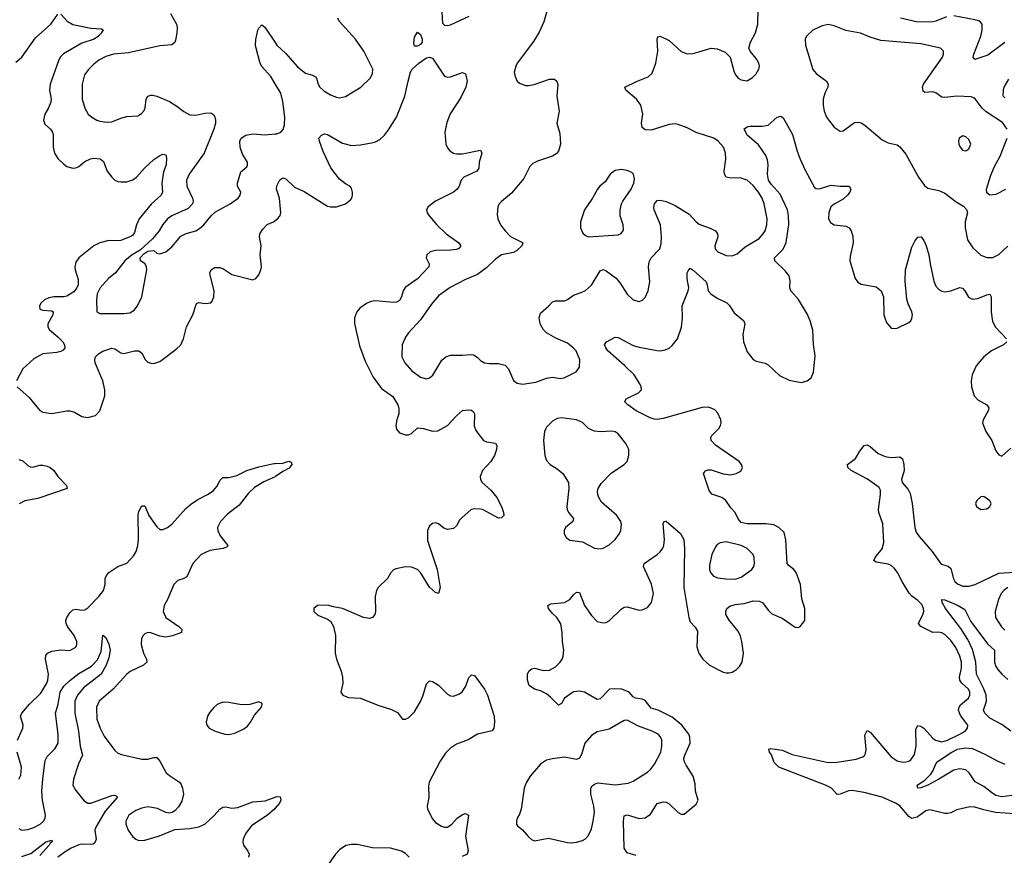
# Model space of a CAD drawing. Header units: inches. Extents: x 1771504 to 1971212, y 471788 to 643615.
# Tile 452 of 587: x 1848295 to 1854866, y 633621 to 639201. Entities that reach past the tile are written whole.
import ezdxf

# ---------------------------------------------------------------- set-up
doc = ezdxf.new("R2010")
doc.units = ezdxf.units.IN
doc.header["$MEASUREMENT"] = 0
doc.layers.add('B8643', color=7, linetype='Continuous')
doc.layers.add('B8653', color=7, linetype='Continuous')

msp = doc.modelspace()

# ---------------------------------------------------------------- linework, layer by layer
at = {"layer": 'B8643', "color": 5}
for points, elevation in [([(1848270, 638916.9), (1848309.8, 638950), (1848401.1, 639078.9), (1848502.7, 639170), (1848550, 639238)], 420), ([(1848570, 639237.1), (1848612.4, 639190), (1848649.3, 639169.3), (1848770, 639143.6), (1848839.9, 639139.9), (1848853, 639133), (1848839.5, 639110), (1848820.3, 639090), (1848791.7, 639070), (1848710, 639043.7), (1848587.2, 638972.8), (1848565.8, 638950), (1848554.3, 638925.7), (1848498.6, 638770), (1848494.3, 638730), (1848505.4, 638670), (1848503.5, 638650), (1848487.9, 638612.1), (1848462.6, 638570), (1848454, 638530), (1848463.6, 638503.6), (1848499.5, 638470), (1848512.9, 638450), (1848517.3, 638430), (1848518, 638350), (1848526.7, 638310), (1848550, 638273), (1848590, 638234.9), (1848610, 638220.4), (1848650, 638208.2), (1848670, 638210.4), (1848690, 638219.3), (1848730, 638253.7), (1848767.6, 638272.4), (1848790, 638276.9), (1848832.4, 638272.4), (1848854.3, 638254.3), (1848879.5, 638190), (1848910, 638148.5), (1848930, 638128.7), (1848950, 638120.3), (1848970, 638118.9), (1849010, 638118.3), (1849050, 638131.6), (1849073.5, 638150), (1849129, 638211), (1849190, 638266.7), (1849230, 638294), (1849250, 638302), (1849270, 638298), (1849275.1, 638275.1), (1849271.7, 638231.7), (1849255.1, 638184.9), (1849243.2, 638110), (1849248.8, 638050), (1849238.7, 638030), (1849171.8, 637968.2), (1849093.1, 637870), (1849074, 637830), (1849060.6, 637779.4), (1849050, 637762.7), (1849030.1, 637749.9), (1848970, 637727), (1848950, 637724.1), (1848890, 637727.3), (1848830, 637711), (1848789.2, 637690), (1848690.2, 637610), (1848670, 637580.7), (1848662.3, 637550), (1848664.6, 637530), (1848685.8, 637465.8), (1848685.9, 637430), (1848676.4, 637410), (1848655.7, 637384.3), (1848610, 637355.5), (1848590, 637350.6), (1848522, 637350), (1848490, 637343.1), (1848460.4, 637330), (1848438.9, 637310), (1848427.7, 637290), (1848430, 637268.2), (1848450, 637261.5), (1848510, 637257.6), (1848517.6, 637250), (1848515, 637230), (1848483.5, 637170), (1848482.2, 637150), (1848493, 637130), (1848550, 637083.8), (1848582.9, 637050), (1848594.4, 637030), (1848595.2, 637010), (1848585.2, 636994.8), (1848570, 636984.4), (1848542.5, 636977.5), (1848450.1, 636969.9), (1848390, 636936.2), (1848315.2, 636870), (1848274, 636790)], 420), ([(1849301.6, 639241.6), (1849340.5, 639170), (1849346, 639150), (1849344.4, 639110), (1849335.1, 639064.9), (1849330, 639049.2), (1849310, 639032), (1849230, 639026.3), (1849019.9, 638980.1), (1848921, 638970), (1848870, 638954.7), (1848823.8, 638930), (1848790, 638904.7), (1848753.1, 638866.9), (1848728.3, 638831.7), (1848711.6, 638770), (1848711.8, 638670), (1848728.7, 638610), (1848752.7, 638570), (1848776.3, 638550), (1848810, 638530.3), (1848830, 638522.6), (1848876.2, 638516.2), (1848910, 638518), (1848970, 638543.1), (1849010, 638553.4), (1849082.4, 638557.6), (1849106.9, 638573.1), (1849125.1, 638594.9), (1849131.7, 638611.7), (1849139.6, 638670), (1849149.5, 638690), (1849170, 638697), (1849183.5, 638696.5), (1849210, 638690.3), (1849294.3, 638654.3), (1849343.4, 638623.4), (1849390, 638586.7), (1849430, 638566), (1849470, 638563.6), (1849530, 638577.4), (1849570, 638578.4), (1849590, 638564.9), (1849598, 638550), (1849600.9, 638530), (1849600.9, 638510), (1849590.2, 638470), (1849527.1, 638310), (1849426.7, 638170), (1849408.1, 638130), (1849411.3, 638090), (1849449.2, 638010), (1849452.6, 637990), (1849448.9, 637970), (1849419.1, 637940.9), (1849310.6, 637890), (1849280.5, 637870), (1849250, 637832), (1849226, 637790), (1849181.5, 637738.5), (1849098.2, 637661.8), (1849045.2, 637630), (1848997.1, 637590), (1848935.2, 637510), (1848888.5, 637471.5), (1848849.2, 637430.8), (1848831, 637410), (1848812.2, 637370), (1848808, 637328), (1848810.6, 637250.6), (1848830, 637239.1), (1848990, 637238), (1849030, 637244.2), (1849057.8, 637262.2), (1849080.5, 637290), (1849109.6, 637350), (1849143.6, 637530), (1849142, 637550), (1849132.7, 637570), (1849101.2, 637590), (1849099.5, 637610), (1849123.5, 637636.5), (1849150, 637654.3), (1849190, 637659.1), (1849210, 637642.8), (1849230, 637637.3), (1849270, 637650.5), (1849310, 637684.9), (1849370, 637754.9), (1849406, 637774), (1849470, 637790.3), (1849494.5, 637805.5), (1849522.9, 637830), (1849571.8, 637890), (1849602, 637918), (1849699.5, 637970), (1849753.6, 638010), (1849767.3, 638030), (1849771.1, 638050), (1849749.3, 638090), (1849749.5, 638109.5), (1849770, 638184.7), (1849810, 638218.8), (1849815.6, 638230), (1849814.7, 638250), (1849782.9, 638302.9), (1849766.3, 638350), (1849763, 638390), (1849772, 638410), (1849804, 638430), (1849850, 638438.3), (1849930, 638431.7), (1850000, 638437.6)], 440), ([(1850000, 638772.2), (1849970, 638822), (1849908.3, 638890), (1849896.8, 638916.8), (1849872, 639010), (1849868.4, 639030), (1849871.2, 639068.8), (1849885.1, 639130), (1849890, 639144.7), (1849910, 639166), (1849930, 639150.7), (1850000, 639047.3)], 440), ([(1848278, 636750), (1848358.1, 636678.1), (1848430, 636591.6), (1848450, 636579.7), (1848510, 636570.2), (1848610, 636589.4), (1848630, 636589.4), (1848659.5, 636579.5), (1848710, 636550.3), (1848750, 636544.6), (1848801.7, 636558.3), (1848830, 636588), (1848864, 636690), (1848863.5, 636730), (1848849.8, 636790), (1848797.6, 636910), (1848796.4, 636930), (1848801.3, 636950), (1848820.7, 636970), (1848850, 636987.2), (1848910, 637007), (1848930, 637003.1), (1848970, 636975.8), (1848990, 636971.8), (1849062, 636990), (1849090, 636990.2), (1849110, 636974.9), (1849132.8, 636932.8), (1849150, 636914.9), (1849170, 636906.4), (1849190, 636906), (1849230, 636918), (1849338.8, 637001.2), (1849369.5, 637030), (1849387.3, 637070), (1849407.8, 637150), (1849450, 637231), (1849474, 637306), (1849490, 637312.7), (1849530, 637306), (1849552.1, 637307.9), (1849569.4, 637310.6), (1849578.4, 637321.6), (1849589.5, 637350), (1849593.3, 637390), (1849565.1, 637494.9), (1849562.9, 637510), (1849572.7, 637530), (1849595.1, 637544.9), (1849630, 637546.4), (1849650, 637538.7), (1849710, 637500.3), (1849850, 637463), (1849870, 637473.4), (1849890, 637496.3), (1849905.1, 637530), (1849908.3, 637550), (1849900.4, 637630), (1849906, 637690), (1849895.6, 637750), (1849898.3, 637770), (1849918.6, 637801.4), (1849947, 637833), (1849988.5, 637851.5), (1850000, 637859.7)], 420), ([(1848290, 636263.5), (1848315.7, 636255.7), (1848350, 636224.6), (1848370, 636213.8), (1848390, 636214.4), (1848430, 636225.2), (1848450, 636226), (1848479.1, 636219.1), (1848498, 636210), (1848521.6, 636190), (1848550.3, 636150), (1848608, 636090), (1848610.6, 636070), (1848415.6, 636004.4), (1848330, 635989.2), (1848291.3, 635968.7)], 380), ([(1848281.2, 634390), (1848316, 634470), (1848317.7, 634490), (1848299.2, 634550), (1848308.4, 634570), (1848359.8, 634630), (1848436.7, 634703.3), (1848476.2, 634770), (1848482.9, 634790), (1848486.6, 634830), (1848468, 634930), (1848470, 634956.3), (1848479.6, 634970), (1848510, 634984.4), (1848570, 634993.6), (1848630, 634988.9), (1848669.7, 635010.3), (1848676.3, 635030), (1848676.4, 635050), (1848657.7, 635090), (1848613.3, 635150), (1848604.2, 635170), (1848603.1, 635190), (1848609.8, 635210), (1848630, 635240.9), (1848650, 635259.7), (1848670, 635264.5), (1848710, 635257.1), (1848730, 635260.2), (1848750, 635273.4), (1848822.5, 635350), (1848853.2, 635390), (1848866.2, 635430), (1848866.2, 635470), (1848873.5, 635490), (1848889.8, 635510), (1848950, 635549.1), (1849010, 635572.9), (1849056.9, 635623.1), (1849072.3, 635650), (1849082.9, 635690), (1849087.8, 635732.2), (1849086.2, 635893.8), (1849090, 635916), (1849110, 635954), (1849130, 635954.8), (1849156.5, 635890), (1849210, 635815.3), (1849230, 635797.4), (1849250, 635797.3), (1849281.3, 635810), (1849310, 635833.4), (1849403.5, 635936.5), (1849435.7, 635964.3), (1849482.8, 635997.2), (1849548.4, 636030), (1849585.8, 636054.2), (1849613.5, 636086.5), (1849630, 636124), (1849650, 636143), (1849690, 636143.7), (1849743.3, 636156.7), (1849810, 636191.6), (1849890, 636215.8), (1849990, 636237.3), (1850000, 636237.9)], 380), ([(1850000, 636149.1), (1849924.4, 636115.6), (1849863, 636077), (1849821.7, 636038.3), (1849759.8, 635960.2), (1849681.9, 635898.1), (1849635.4, 635850), (1849615.9, 635810), (1849616.5, 635790), (1849633.5, 635753.5), (1849684.9, 635690), (1849678.7, 635681.3), (1849652, 635670), (1849563, 635657), (1849506.7, 635630), (1849450.9, 635569.1), (1849410, 635481.3), (1849390, 635468.6), (1849350, 635456.8), (1849322.7, 635430), (1849280.2, 635330), (1849258.5, 635290), (1849251.5, 635250), (1849270.3, 635210), (1849357.6, 635150), (1849377.1, 635130), (1849374.8, 635110), (1849314.2, 635085.8), (1849270, 635078.4), (1849230, 635085.3), (1849170, 635106.9), (1849150, 635109.6), (1849130, 635100.7), (1849118, 635090), (1849108.5, 635070), (1849105.3, 635030), (1849120.3, 634970), (1849141.1, 634930), (1849142.4, 634910), (1849122, 634890), (1849032.4, 634847.6), (1849009.5, 634830.5), (1848919.6, 634730), (1848826.3, 634650), (1848807.7, 634610), (1848810.2, 634530), (1848832.1, 634470), (1848857.7, 634417.7), (1848930, 634320.4), (1848950, 634304.4), (1848975.2, 634295.2), (1849110, 634262.7), (1849150, 634262.7), (1849190, 634275.2), (1849210, 634273.4), (1849229.3, 634249.3), (1849272.8, 634172.8), (1849293.7, 634153.7), (1849361.6, 634110), (1849373.4, 634093.4), (1849381.7, 634070), (1849387.6, 634030), (1849377.6, 633982.4), (1849354.9, 633945.1), (1849330, 633918), (1849312.4, 633907.6), (1849290, 633902.9), (1849270, 633907.6), (1849213.6, 633933.6), (1849150, 633944.4), (1849110, 633935.8), (1849070, 633920.9), (1849024.2, 633890), (1849003.1, 633850), (1849003.1, 633830), (1849018, 633790), (1849050, 633745.5), (1849070, 633728.2), (1849090, 633720.4), (1849130, 633721.5), (1849227.9, 633752.1), (1849330, 633793), (1849430, 633800.7), (1849490, 633812.3), (1849531.1, 633830), (1849593, 633887), (1849630, 633928.8), (1849650, 633943.7), (1849670, 633944.6), (1849710, 633936.3), (1849750, 633940.8), (1849850, 633978.2), (1849934, 633986), (1850000, 634010.3)], 380), ([(1848290, 633799.5), (1848310, 633790.3), (1848350, 633793.1), (1848390, 633806.9), (1848432.4, 633830), (1848454.2, 633850), (1848463.8, 633870), (1848466, 633890), (1848446.6, 633990), (1848441.9, 634050), (1848448.2, 634131.8), (1848465.9, 634254.1), (1848477.8, 634282.2), (1848530, 634331.8), (1848550.5, 634370), (1848552.6, 634430), (1848533.2, 634570), (1848551.8, 634630), (1848564.7, 634710), (1848590, 634750.1), (1848630, 634788.1), (1848690, 634835), (1848775, 634885), (1848814.3, 634925.7), (1848837.8, 634982.2), (1848850, 635090.7), (1848870, 635076), (1848890, 635030.7), (1848898, 634990), (1848890, 634939.3), (1848871.3, 634890), (1848837.6, 634830), (1848721.3, 634738.7), (1848680.1, 634690), (1848662.1, 634650), (1848663.3, 634570), (1848688.3, 634450), (1848699.2, 634350), (1848713.4, 634290), (1848687.8, 634232.2), (1848654.6, 634130), (1848650.2, 634090.2), (1848670, 634054), (1848725.1, 633985.1), (1848749.3, 633969.3), (1848770.3, 633970.3), (1848910, 634020.2), (1848930, 634022.6), (1848939.6, 634019.6), (1848948.2, 634010), (1848864.2, 633915.8), (1848803.5, 633810), (1848796.3, 633790), (1848804.2, 633730), (1848795.4, 633704.6), (1848784.1, 633695.9), (1848770, 633692.8), (1848710, 633696.8), (1848690, 633692), (1848637.7, 633670), (1848603.9, 633650), (1848550, 633609.8)], 360), ([(1848290, 634130.6), (1848302.8, 634157.2), (1848305.8, 634210), (1848278.6, 634310)], 380), ([(1850000, 633935.4), (1849995.6, 633930), (1849950, 633891.2), (1849841.9, 633818.1), (1849803.5, 633770), (1849785.8, 633730), (1849783.2, 633710), (1849788.4, 633688.4), (1849817.1, 633650), (1849825.5, 633630), (1849822, 633610)], 380), ([(1848310, 633613.5), (1848370, 633633.8), (1848470, 633711.1), (1848510, 633722), (1848513.2, 633713.2), (1848497.7, 633702.2), (1848492.3, 633690), (1848430, 633620.9)], 340)]:
    msp.add_lwpolyline(points, dxfattribs=dict(at, elevation=elevation))
at = {"layer": 'B8643', "color": 5, "elevation": 420}
msp.add_lwpolyline([(1849890, 634645.2), (1849830, 634629.3), (1849774.6, 634625.4), (1849690, 634641.6), (1849650, 634642.9), (1849612.1, 634627.9), (1849590, 634609.4), (1849563, 634577), (1849548.5, 634550), (1849538.4, 634510), (1849543.8, 634490), (1849559.1, 634470), (1849598.8, 634450), (1849664.7, 634430), (1849690, 634427.4), (1849730, 634436.5), (1849790, 634465.3), (1849815.5, 634484.5), (1849835.6, 634510), (1849862.4, 634557.6), (1849909, 634610), (1849914, 634630), (1849910, 634638)], close=True, dxfattribs=at)
at = {"layer": 'B8653', "color": 5}
for points, elevation in [([(1851815.9, 639264.1), (1851792.8, 639187.2), (1851762, 639118), (1851724.2, 639055.8), (1851615.8, 638910), (1851605.3, 638890), (1851594.9, 638850), (1851600.9, 638820.9), (1851614.8, 638790), (1851630, 638777.3), (1851670, 638762), (1851690, 638760.5), (1851727.5, 638767.5), (1851830, 638804.2), (1851863.1, 638803.1), (1851879.3, 638790), (1851886.9, 638766.9), (1851880.4, 638690), (1851894.4, 638590), (1851879.3, 638510), (1851899.9, 638439.9), (1851903.7, 638370), (1851890, 638322), (1851875.2, 638304.8), (1851850.4, 638289.6), (1851750, 638257), (1851719.5, 638240.5), (1851698.5, 638221.4), (1851660.2, 638139.8), (1851576.8, 638043.2), (1851510, 637986.3), (1851494.9, 637970), (1851484.9, 637950), (1851480.5, 637900.5), (1851486.3, 637870), (1851504.4, 637830), (1851534, 637790), (1851570, 637752.9), (1851650, 637713.4), (1851652.7, 637710), (1851646.4, 637690), (1851610, 637656.9), (1851590, 637645.7), (1851510, 637631.2), (1851470, 637602), (1851413.4, 637546.6), (1851350, 637498.2), (1851270, 637464.8), (1851167.3, 637412.7), (1851090, 637356.8), (1851040.3, 637299.7), (1850970, 637195.8), (1850890.3, 637110), (1850870, 637080.9), (1850847.4, 637030), (1850846, 636950), (1850864.2, 636910), (1850910, 636858.7), (1850970, 636812.7), (1851010, 636803.1), (1851030.9, 636809.1), (1851053, 636827), (1851112.7, 636927.3), (1851138, 636950), (1851170, 636960.2), (1851250, 636959.7), (1851305.8, 636965.9), (1851322.9, 636962.9), (1851347.7, 636947.7), (1851370, 636924.4), (1851396, 636910), (1851430, 636904.9), (1851490, 636904.7), (1851534.4, 636894.4), (1851557, 636870), (1851590, 636790.6), (1851614.2, 636774.2), (1851650, 636766), (1851738.9, 636781.1), (1851810, 636807.3), (1851850, 636814), (1851904.9, 636804.9), (1851928, 636810), (1852009.3, 636850), (1852030, 636881), (1852032.4, 636930), (1852008, 636990), (1851989.7, 637010), (1851950, 637039.8), (1851873.3, 637073.3), (1851810, 637109.8), (1851789.8, 637130), (1851767.7, 637170), (1851761, 637210), (1851770, 637242), (1851826.6, 637290), (1851850, 637316.3), (1851870, 637323.8), (1851930, 637323.8), (1851950, 637333), (1851990, 637362.4), (1852041.7, 637378.3), (1852070, 637392.4), (1852111.8, 637428.2), (1852170, 637523.8), (1852190, 637532), (1852210, 637524.2), (1852274.9, 637474.9), (1852302.3, 637442.3), (1852350, 637367.7), (1852390, 637330.4), (1852430, 637319.3), (1852452.5, 637327.5), (1852470, 637346.8), (1852490, 637391.3), (1852501.1, 637450), (1852492.5, 637550), (1852496.8, 637583.2), (1852510, 637610.3), (1852566.9, 637670), (1852576.1, 637703.9), (1852578.2, 637750), (1852570.8, 637830), (1852529.8, 637930), (1852527.6, 637947.6), (1852531.2, 637970), (1852550, 637994), (1852570, 637996.5), (1852610, 637986.3), (1852670, 637959.1), (1852762.8, 637902.8), (1852810, 637850.2), (1852830, 637834.7), (1852907.5, 637807.5), (1852938.4, 637790), (1852952, 637770), (1852953.4, 637750), (1852934.4, 637690), (1852935.5, 637670), (1852954, 637650), (1853010, 637626), (1853050, 637623.7), (1853082.2, 637637.8), (1853136.4, 637683.6), (1853230, 637740.2), (1853257.7, 637770), (1853270, 637790.6), (1853281.4, 637830), (1853284.1, 637870), (1853264.5, 637970), (1853249.8, 638010), (1853225.7, 638050), (1853190, 638092.9), (1853150, 638128.7), (1853110, 638142.4), (1853030, 638144.2), (1853009.6, 638150), (1852999.1, 638170), (1852997.6, 638190), (1853007.2, 638270), (1853005.7, 638310), (1852991, 638350), (1852956.9, 638390), (1852927.6, 638410), (1852810, 638448.4), (1852750, 638479.4), (1852690, 638501.4), (1852670, 638504.8), (1852630, 638500.8), (1852510, 638464), (1852470, 638465.1), (1852450, 638481.2), (1852445.4, 638510), (1852452.9, 638572.9), (1852440.7, 638630), (1852412, 638670), (1852339.3, 638730), (1852333.2, 638750), (1852411.1, 638788.9), (1852490, 638819.1), (1852516.3, 638843.7), (1852539.7, 638910), (1852554.8, 638990), (1852548.3, 639070), (1852553.2, 639086.8), (1852570, 639090.6), (1852630, 639061.6), (1852710, 638988), (1852750, 638973), (1852790, 638975.5), (1852910, 639010.4), (1852950, 639005.5), (1853002.8, 638982.8), (1853036.3, 638950), (1853062.4, 638850), (1853073.4, 638830), (1853090.4, 638810.3), (1853110, 638798), (1853150, 638793), (1853186.5, 638813.5), (1853210, 638839.1), (1853227.6, 638870), (1853231.3, 638890), (1853227.3, 638910), (1853210, 638941.2), (1853169.2, 638990), (1853160.9, 639010), (1853172, 639050), (1853206.6, 639113.4), (1853221.3, 639170), (1853222.7, 639270)], 440), ([(1850000, 639047.3), (1850011.7, 639030), (1850070, 638974.9), (1850150, 638886.8), (1850202.8, 638842.8), (1850249.3, 638829.3), (1850270, 638818.4), (1850276, 638810), (1850286.3, 638770), (1850298.7, 638750), (1850325.1, 638725.1), (1850370, 638698.3), (1850410, 638682.3), (1850430, 638679.6), (1850470, 638687.4), (1850571.3, 638750), (1850634.2, 638810), (1850650, 638838.8), (1850650.8, 638870), (1850591.8, 638990), (1850536, 639070), (1850427.6, 639190), (1850418.4, 639210)], 440), ([(1851111.5, 639251.5), (1851117.7, 639177.7), (1851130, 639163.6), (1851150, 639162), (1851170, 639166.4), (1851295.5, 639224.5)], 440), ([(1854480.3, 639219.7), (1854410, 639189.8), (1854390, 639186.2), (1854290, 639183.8), (1854174, 639210)], 420), ([(1854870, 639047.6), (1854756, 638964), (1854670, 638934), (1854658.9, 638950), (1854663.1, 638970), (1854708.4, 639090), (1854718.7, 639130), (1854718, 639170), (1854702.4, 639190), (1854670, 639200.6), (1854530, 639226.8)], 420), ([(1854884.4, 638470), (1854854.3, 638514.3), (1854744.9, 638584.9), (1854718.4, 638610), (1854672.7, 638672.7), (1854659.8, 638679.8), (1854644.4, 638684.4), (1854550, 638690.8), (1854470, 638680.3), (1854450, 638684.2), (1854410, 638712.1), (1854390, 638718.7), (1854335.3, 638715.3), (1854323.7, 638723.7), (1854319.7, 638750), (1854326.6, 638770), (1854452.8, 638950), (1854460.5, 638970), (1854459.6, 638990), (1854439.5, 639010), (1854310, 639040.3), (1854042.5, 639062.5), (1853970, 639083.1), (1853906.6, 639110), (1853808.2, 639128.2), (1853730, 639159.2), (1853690, 639168.2), (1853650, 639159.7), (1853588.9, 639131.1), (1853545.5, 639090), (1853537.1, 639070), (1853538.7, 639030), (1853588.3, 638868.3), (1853610, 638841.3), (1853680.4, 638790), (1853690.3, 638770), (1853688.8, 638750), (1853668.9, 638710), (1853656.5, 638670), (1853657.4, 638630), (1853664.9, 638590), (1853679.5, 638550), (1853730, 638484), (1853770, 638457.3), (1853790, 638459.1), (1853866.5, 638513.5), (1853890, 638517.4), (1853910, 638511.8), (1853935.8, 638495.8), (1854050, 638398), (1854090, 638379.1), (1854150, 638364), (1854170, 638350.7), (1854210, 638302.8), (1854293.4, 638150), (1854333, 638093), (1854356.5, 638076.5), (1854430, 638059.6), (1854470, 638041.5), (1854545.2, 637985.2), (1854594.5, 637954.5), (1854614.1, 637934.1), (1854619.5, 637910), (1854606, 637850), (1854604.6, 637810), (1854619.5, 637730), (1854656.4, 637676.4), (1854710, 637628.7), (1854750, 637611.8), (1854790, 637613.1), (1854830, 637632.9), (1854890, 637688)], 440), ([(1850000, 637859.7), (1850014.5, 637870), (1850030.9, 637889.1), (1850038.5, 637910), (1850029.8, 638010), (1850008.5, 638070), (1850010, 638090.8), (1850030, 638130.5), (1850050, 638143.8), (1850070, 638137.6), (1850130, 638082.3), (1850192.8, 638052.8), (1850350, 637956.3), (1850370, 637950.6), (1850410, 637950.7), (1850470, 637970.7), (1850503.3, 637996.7), (1850511.3, 638008.7), (1850516.2, 638030), (1850517, 638050), (1850510, 638075.3), (1850499, 638090), (1850470, 638105.2), (1850430, 638135.1), (1850371.6, 638211.6), (1850319.6, 638319.6), (1850294.7, 638390), (1850291.6, 638410), (1850308.5, 638430), (1850330, 638437.7), (1850350, 638433.1), (1850450, 638375.6), (1850510, 638360.2), (1850570, 638364), (1850641.7, 638378.3), (1850670, 638384.9), (1850698.4, 638401.6), (1850729.8, 638430.2), (1850755.7, 638464.3), (1850810, 638550.5), (1850864.5, 638690), (1850886.6, 638790), (1850903.9, 638850), (1850914.5, 638870), (1850958.4, 638910), (1851010, 638945.9), (1851030, 638951.3), (1851050, 638943.6), (1851130, 638823.7), (1851150, 638817.4), (1851170, 638818.9), (1851250, 638847.3), (1851270, 638838), (1851280.3, 638790), (1851271.8, 638750), (1851238.9, 638681.1), (1851168, 638572), (1851144.9, 638515.1), (1851132.7, 638450), (1851139.5, 638370), (1851150, 638344), (1851165.2, 638325.2), (1851190, 638310.4), (1851210, 638304.9), (1851250, 638305.7), (1851371, 638330), (1851378.7, 638310), (1851362, 638250), (1851359.5, 638210), (1851344.9, 638190), (1851259.3, 638150), (1851241.6, 638130), (1851228.4, 638090), (1851213.4, 638066.6), (1851190, 638049.7), (1851070.6, 637990), (1851020.7, 637950), (1851010.7, 637930), (1851014, 637910), (1851027.3, 637890), (1851078.4, 637830), (1851141.3, 637770), (1851225.5, 637710), (1851238, 637690), (1851226.7, 637673.3), (1851210, 637666), (1851170, 637660.9), (1851070, 637660.3), (1851033.4, 637650), (1851013, 637630), (1851008.4, 637610), (1851027, 637570), (1851025.3, 637550), (1850950, 637470.9), (1850867.1, 637412.9), (1850853.4, 637390), (1850842.6, 637350), (1850830, 637326.3), (1850810, 637315.3), (1850790, 637312.7), (1850670, 637323.6), (1850638, 637318), (1850610, 637305.6), (1850564.7, 637275.3), (1850544.4, 637250), (1850530.3, 637209.7), (1850528.9, 637171.1), (1850562.5, 637022.5), (1850599.9, 636919.9), (1850653.3, 636813.3), (1850710, 636739.1), (1850785.7, 636685.7), (1850819.5, 636630), (1850826.1, 636606.1), (1850826, 636570), (1850812, 636530), (1850805.3, 636490), (1850810, 636466), (1850830, 636442), (1850870, 636428), (1850890, 636428), (1850910, 636438.8), (1850950, 636476), (1850989.6, 636470.4), (1851050, 636452.8), (1851085.6, 636454.4), (1851150, 636490.4), (1851210, 636555.8), (1851250, 636590.4), (1851290, 636596.4), (1851310, 636592.7), (1851322.8, 636582.8), (1851330.4, 636570), (1851328.9, 636488.9), (1851338.8, 636458.8), (1851390.3, 636390.3), (1851410, 636382), (1851470, 636373), (1851478.4, 636358.4), (1851476.5, 636330), (1851464, 636290), (1851438.3, 636250), (1851383.6, 636190), (1851367.2, 636150), (1851369.2, 636130), (1851380.8, 636110), (1851439.6, 636059.7), (1851479.1, 636010), (1851510.1, 635950.1), (1851524.6, 635910), (1851526, 635890), (1851510, 635875.6), (1851490, 635873.3), (1851388, 635928), (1851370, 635933.6), (1851330, 635935.3), (1851308.7, 635930), (1851245.2, 635874.8), (1851230, 635858), (1851210, 635820.7), (1851190, 635803.5), (1851150, 635796.9), (1851126, 635806), (1851090, 635834.5), (1851070, 635840.9), (1851050, 635836), (1851030, 635821.2), (1851015.5, 635790), (1851016.5, 635723.5), (1851081.8, 635530), (1851100.3, 635410), (1851090.4, 635369.6), (1851070, 635375.1), (1851030, 635411.6), (1850970, 635509.7), (1850950.4, 635530.4), (1850910, 635545.8), (1850870, 635547.1), (1850805.8, 635534.1), (1850790, 635526.6), (1850770, 635505.2), (1850750.2, 635469.8), (1850687.4, 635410), (1850676.5, 635390), (1850666.2, 635350), (1850668.9, 635250), (1850664.2, 635230), (1850650, 635209.7), (1850630, 635203.5), (1850590, 635208.5), (1850450, 635269.4), (1850390, 635279.3), (1850350, 635292), (1850282, 635290), (1850258, 635270), (1850258, 635250), (1850285.2, 635225.2), (1850350, 635197.3), (1850370, 635184), (1850388.9, 635148.9), (1850401.5, 635090), (1850399.6, 634970), (1850410.2, 634930), (1850441.3, 634850), (1850450.3, 634810), (1850450.4, 634769.6), (1850438.8, 634710), (1850451.3, 634690), (1850490, 634675.5), (1850570, 634671.6), (1850684.6, 634624.6), (1850775.8, 634595.8), (1850815.6, 634575.6), (1850850, 634531.3), (1850870, 634531), (1850890, 634538.8), (1850930, 634578.8), (1850970.8, 634649.2), (1850988.2, 634690), (1851010, 634766), (1851030, 634785.5), (1851050, 634782.4), (1851090, 634757.6), (1851150, 634696.4), (1851170, 634686), (1851190, 634684.4), (1851230, 634699.5), (1851247.3, 634712.7), (1851271.8, 634750), (1851292.1, 634807.9), (1851310, 634826), (1851330, 634822.8), (1851397.1, 634730), (1851417.1, 634690), (1851462, 634550), (1851464.2, 634510), (1851458.7, 634470), (1851448.5, 634451.5), (1851350, 634431), (1851287.6, 634392.4), (1851210, 634362.7), (1851170, 634336), (1851137.4, 634302.6), (1851100.8, 634250), (1851027.7, 634110), (1851023.8, 634083.8), (1851025.3, 634010), (1851014, 633950), (1851017, 633930), (1851050, 633864.9), (1851070, 633839.5), (1851110, 633816.5), (1851130, 633810.3), (1851150, 633810.4), (1851178.7, 633830), (1851213.6, 633870), (1851250, 633894.9), (1851270, 633901.6), (1851290.3, 633890.3), (1851269.3, 633750), (1851287, 633653), (1851281.6, 633630), (1851247.5, 633612.5)], 420), ([(1854870, 638679.7), (1854858, 638690), (1854859.8, 638730), (1854866.2, 638750), (1854897, 638803)], 420), ([(1850000, 638437.6), (1850010, 638438.4), (1850037.2, 638450), (1850052.8, 638467.2), (1850061.7, 638498.3), (1850064, 638550), (1850050, 638655.3), (1850037.4, 638710), (1850000, 638772.2)], 440), ([(1852410, 633619.6), (1852350, 633636.9), (1852330, 633669.3), (1852323.9, 633850), (1852330, 633884), (1852350, 633891.4), (1852430, 633866.8), (1852470, 633871.2), (1852504, 633896), (1852550, 633968.4), (1852590, 633977.7), (1852610, 633975.2), (1852630, 633965.3), (1852690, 633906.8), (1852710, 633896), (1852730, 633896), (1852810, 633964), (1852822.9, 633990), (1852805.6, 634050), (1852802.4, 634097.6), (1852789.8, 634150), (1852743.1, 634223.1), (1852730.6, 634250), (1852728.3, 634270), (1852733, 634290), (1852769.8, 634370), (1852768.3, 634410), (1852759.7, 634430), (1852713.3, 634490), (1852650, 634543.2), (1852555.4, 634590), (1852510, 634604.5), (1852470, 634654.2), (1852450, 634663.8), (1852405.1, 634670), (1852390, 634679.1), (1852362.6, 634710), (1852312.7, 634730), (1852266.1, 634733.9), (1852230.2, 634729.8), (1852170, 634666.6), (1852150, 634661.1), (1852065.2, 634710), (1852030, 634718), (1851990, 634712.3), (1851930.4, 634670), (1851910, 634635.3), (1851890, 634623.7), (1851837.6, 634677.6), (1851810, 634698.9), (1851770, 634718.9), (1851730, 634731.6), (1851696.1, 634756.1), (1851682.9, 634790), (1851682.9, 634830), (1851692.7, 634850), (1851710, 634867.3), (1851730, 634870.4), (1851790, 634855.3), (1851830, 634856.5), (1851870, 634880.3), (1851901.3, 634910), (1851915.4, 634930), (1851922.6, 634950), (1851925.4, 634990), (1851917.3, 635050), (1851916.4, 635110), (1851906.5, 635166.5), (1851880.5, 635210), (1851850, 635236.3), (1851823, 635270), (1851819.3, 635290), (1851839.1, 635300.9), (1851931.6, 635308.4), (1851966, 635330), (1851990, 635361.6), (1852010, 635379.3), (1852030, 635376.3), (1852064.9, 635290), (1852110, 635221.6), (1852150, 635182.4), (1852190, 635174.4), (1852210, 635176.4), (1852230, 635186), (1852310, 635264.9), (1852330, 635278.9), (1852350, 635279.6), (1852430, 635258.7), (1852450, 635259.5), (1852484.6, 635275.4), (1852511.2, 635310), (1852524.4, 635370), (1852511.7, 635431.7), (1852458, 635550), (1852461.6, 635570), (1852550, 635630.4), (1852570, 635646.7), (1852588, 635672), (1852594.8, 635690), (1852598.8, 635730), (1852590, 635834), (1852592.9, 635847.1), (1852607, 635853), (1852610, 635852.7), (1852704.9, 635770), (1852727.6, 635730), (1852732.2, 635670), (1852727.3, 635410), (1852760.6, 635210), (1852770, 635179.3), (1852803.9, 635143.9), (1852818, 635118), (1852813.7, 635013.7), (1852828, 634970), (1852853.4, 634930), (1852897.6, 634890), (1852990, 634844.9), (1853010, 634838.9), (1853030, 634838.9), (1853050, 634844.6), (1853078.2, 634861.8), (1853098.2, 634881.8), (1853116.4, 634910), (1853125.6, 634970), (1853114.4, 635050), (1853104.4, 635084.4), (1853090, 635116.9), (1853030.7, 635190.7), (1853008.5, 635230), (1853007.6, 635250), (1853015.4, 635270), (1853034.2, 635285.8), (1853070, 635295.4), (1853130, 635302.3), (1853190, 635319.8), (1853230, 635319.3), (1853251.7, 635310), (1853290, 635258.7), (1853314.6, 635234.6), (1853384, 635204), (1853470, 635144.9), (1853490, 635142), (1853504, 635150), (1853534.5, 635190), (1853534, 635270), (1853514.9, 635334.9), (1853506.9, 635430), (1853476.4, 635510), (1853461.7, 635530), (1853430, 635554), (1853417.6, 635570), (1853408.7, 635728.7), (1853396.5, 635776.5), (1853361.6, 635810), (1853327.1, 635827.1), (1853273.7, 635833.7), (1853150, 635835), (1853110, 635844.1), (1853090, 635867.8), (1853070.5, 635910.5), (1853041.6, 635941.6), (1853007.6, 635990), (1852980.5, 636010), (1852913.2, 636033.2), (1852896.1, 636056.1), (1852858.9, 636170), (1852871.1, 636188.9), (1852890, 636194.7), (1852910, 636194.2), (1852990, 636167.5), (1853038.6, 636161.4), (1853077.2, 636170), (1853098, 636182), (1853109.3, 636190), (1853118, 636210), (1853112, 636230), (1853097, 636250), (1852938.8, 636358.8), (1852909.8, 636390), (1852906.6, 636410), (1852915, 636425), (1852960.9, 636470), (1852972.1, 636490), (1852976.8, 636510), (1852974.5, 636530), (1852954.1, 636574.1), (1852934.6, 636594.6), (1852910, 636607.6), (1852890, 636612.4), (1852850, 636611.5), (1852590, 636537.7), (1852550, 636531.6), (1852530, 636532.7), (1852501.7, 636541.7), (1852410, 636588.4), (1852353, 636630), (1852334.5, 636650), (1852342.7, 636670), (1852425.2, 636710), (1852438.3, 636721.7), (1852443.7, 636730), (1852442.9, 636750), (1852434.7, 636770), (1852395.6, 636830), (1852332.4, 636892.4), (1852220.4, 636990), (1852205.7, 637010), (1852198.7, 637030), (1852211.1, 637048.9), (1852270, 637081.6), (1852290, 637078.4), (1852390, 637024.9), (1852430, 637013.2), (1852548.3, 636991.7), (1852570, 636990.3), (1852603.5, 636996.5), (1852630, 637008.5), (1852650, 637024.4), (1852684.7, 637070), (1852712.3, 637147.7), (1852719.1, 637210), (1852716.9, 637290), (1852756.9, 637390), (1852759.7, 637410), (1852749.8, 637470), (1852749.7, 637509.7), (1852755.3, 637524.7), (1852770, 637540.7), (1852790, 637528.4), (1852875.3, 637450), (1852883.7, 637430), (1852890.3, 637390.3), (1852907.7, 637370), (1852950, 637341.1), (1853014.9, 637310), (1853030, 637294.9), (1853062.8, 637242.8), (1853128.7, 637190), (1853133.8, 637170), (1853121.8, 637098.2), (1853124.7, 637050), (1853150, 636983.1), (1853190, 636931.6), (1853210, 636921.3), (1853270, 636907.3), (1853290, 636896.2), (1853365.1, 636825.1), (1853430, 636793.1), (1853510, 636778.7), (1853551.1, 636788.9), (1853576.2, 636810), (1853592.2, 636847.8), (1853603.8, 636956.2), (1853592.8, 637032.8), (1853587.8, 637127.8), (1853570.4, 637190.4), (1853550, 637236.9), (1853492.9, 637332.9), (1853440.9, 637390), (1853433.8, 637410), (1853437.1, 637457.1), (1853429.7, 637490), (1853404, 637524), (1853334.3, 637590), (1853332.8, 637610), (1853391.1, 637668.9), (1853410, 637713.4), (1853427.4, 637832.6), (1853425.9, 637890), (1853418.1, 637930), (1853370, 638034.8), (1853310, 638101.6), (1853292.2, 638130), (1853285.8, 638170), (1853290.9, 638230.9), (1853285.4, 638265.4), (1853274.6, 638294.6), (1853225.6, 638365.6), (1853149.7, 638430), (1853130, 638471.3), (1853153.6, 638486.4), (1853169.4, 638490.6), (1853250, 638490.4), (1853290, 638497.1), (1853350, 638550.5), (1853375.5, 638555.5), (1853390, 638546), (1853453.6, 638433.6), (1853483.6, 638323.6), (1853503.2, 638270), (1853536.1, 638196.1), (1853600.3, 638080.3), (1853610, 638073), (1853630, 638072.2), (1853710, 638096.1), (1853770.9, 638089.1), (1853830.8, 638090), (1853841.3, 638070), (1853834.6, 638050), (1853819.5, 638030), (1853790, 638002.7), (1853730, 637968.9), (1853709.5, 637950), (1853694.6, 637910), (1853693.4, 637870), (1853706.2, 637846.2), (1853730, 637831.6), (1853810, 637822.7), (1853830, 637810.3), (1853844.4, 637790), (1853855.6, 637755.6), (1853857.1, 637710), (1853837.3, 637622.7), (1853835, 637590), (1853870, 637473.4), (1853888.4, 637448.4), (1853910, 637434.6), (1854010, 637416.1), (1854044.2, 637390), (1854059, 637350), (1854063, 637230), (1854067.7, 637210), (1854079.8, 637179.8), (1854110, 637142), (1854130, 637138), (1854150, 637141), (1854230, 637179.1), (1854242.7, 637190), (1854250, 637204.7), (1854253, 637230), (1854249.6, 637250), (1854223.5, 637303.5), (1854214.9, 637334.9), (1854204.8, 637455.2), (1854206.4, 637530), (1854250, 637680.7), (1854270, 637722), (1854290, 637747.7), (1854310.7, 637750), (1854330, 637726.8), (1854345.3, 637690), (1854362.3, 637630), (1854370.3, 637569.7), (1854395.3, 637455.3), (1854410, 637422.4), (1854430, 637398.9), (1854450, 637387.9), (1854470, 637383.9), (1854510, 637390.2), (1854570, 637411.7), (1854587.4, 637407.4), (1854603.1, 637390), (1854627.5, 637347.5), (1854653.8, 637333.8), (1854690, 637338.3), (1854750, 637364.2), (1854770, 637367.7), (1854778.3, 637350), (1854778.3, 637250), (1854786.4, 637186.4), (1854806.7, 637146.7), (1854881.1, 637070)], 420), ([(1854873.9, 638066.1), (1854810, 638034.4), (1854770, 638028.6), (1854750, 638043.7), (1854747.2, 638070), (1854777.1, 638162.9), (1854800.3, 638219.7), (1854837.7, 638290), (1854884.2, 638410)], 440), ([(1854883.7, 637050), (1854861.3, 637030), (1854781.7, 636990), (1854729.1, 636950), (1854677.8, 636890), (1854651, 636830), (1854646, 636790), (1854647.6, 636750), (1854665, 636690), (1854690, 636662.6), (1854750.3, 636630), (1854762.4, 636610), (1854757.8, 636590), (1854724, 636530), (1854721.7, 636510), (1854742, 636450), (1854783.8, 636390), (1854810, 636321), (1854830, 636294.8), (1854850, 636287.3), (1854910, 636338.7)], 420), ([(1854937.3, 633897.3), (1854807.4, 633907.4), (1854730, 633924.3), (1854670, 633943.2), (1854635.2, 633944.8), (1854550, 633926), (1854510, 633904.7), (1854490, 633899.7), (1854470, 633900.4), (1854370, 633926), (1854342.5, 633917.5), (1854283.8, 633876.2), (1854250, 633867.6), (1854230, 633879.7), (1854170, 633952.3), (1854139.7, 633970), (1854050, 634008.9), (1853930, 634041), (1853850, 634053.3), (1853827.2, 634052.8), (1853770, 634028.6), (1853750, 634027.8), (1853712.4, 634070), (1853673.3, 634090), (1853362, 634210), (1853330, 634242), (1853311.3, 634291.3), (1853298, 634310), (1853295.3, 634330), (1853306.2, 634333.8), (1853383.8, 634323.8), (1853450, 634295.3), (1853690, 634240.9), (1853750, 634243.3), (1853877.4, 634262.6), (1853921.8, 634278.2), (1853932.9, 634287.1), (1853939.3, 634300.7), (1853943.7, 634330), (1853936.4, 634423.6), (1853950, 634454.4), (1853970, 634443.7), (1854110, 634278.4), (1854150, 634252.9), (1854190, 634243.8), (1854210, 634244.9), (1854229.8, 634250.2), (1854241.4, 634258.6), (1854266, 634294), (1854277, 634350), (1854276, 634464), (1854290, 634487.4), (1854310, 634482.9), (1854330, 634469.3), (1854390, 634403.2), (1854407.9, 634390), (1854450, 634379.1), (1854486.6, 634390), (1854569.7, 634430), (1854604.2, 634450), (1854621.6, 634470), (1854623, 634490), (1854573.9, 634553.9), (1854560.8, 634590), (1854563.9, 634610), (1854574.9, 634625.1), (1854627.1, 634670), (1854636, 634690), (1854635.6, 634710), (1854627.4, 634730), (1854583.2, 634770), (1854568.8, 634790), (1854567.3, 634810), (1854581.3, 634870), (1854579.9, 634910), (1854568.6, 634950), (1854542.5, 635010), (1854510, 635055.3), (1854470, 635094.6), (1854450, 635107.2), (1854430, 635111.4), (1854390, 635109.8), (1854308.4, 635150), (1854293.8, 635170), (1854323.4, 635230), (1854328.4, 635250), (1854327.4, 635270), (1854315.5, 635295.5), (1854290, 635323.1), (1854250, 635352.4), (1854232.2, 635372.2), (1854186, 635446), (1854154.1, 635510), (1854130, 635538.7), (1854110, 635555.6), (1854090, 635565.2), (1854010, 635578.3), (1853995.1, 635590), (1854003.9, 635610), (1854051.7, 635668.3), (1854062.7, 635710), (1854054.5, 635834.5), (1854028.4, 635910), (1854026, 635930), (1854040.3, 636030), (1854040.1, 636060.1), (1854030, 636077.6), (1853953.5, 636133.5), (1853844.5, 636190), (1853820.9, 636210), (1853819, 636230), (1853874, 636270), (1853901.2, 636318.8), (1853930, 636358), (1853950, 636361), (1853970, 636350.6), (1854024.4, 636304.4), (1854070, 636284.4), (1854110, 636277.1), (1854170, 636282.8), (1854187.7, 636267.7), (1854195.8, 636230), (1854197.4, 636190), (1854179.3, 636130), (1854184.9, 636110), (1854224.1, 636064.1), (1854237.4, 636037.4), (1854250.9, 635970.9), (1854268.4, 635810), (1854278.1, 635778.1), (1854297.6, 635750), (1854385, 635650), (1854444.7, 635564.7), (1854491, 635551), (1854510, 635537), (1854526.9, 635466.9), (1854535.8, 635450), (1854553.6, 635433.6), (1854590, 635418.1), (1854630, 635418.8), (1854671, 635430), (1854830, 635504.8), (1854975.3, 635515.2)], 380), ([(1850000, 636237.9), (1850050, 636240.7), (1850090, 636253.4), (1850106.4, 636246.4), (1850110.3, 636230), (1850093.7, 636206.3), (1850050, 636183.5), (1850002, 636150), (1850000, 636149.1)], 380), ([(1854889.6, 635410.4), (1854862, 635390), (1854846, 635370), (1854828.4, 635330), (1854806, 635250), (1854806.5, 635210), (1854847.4, 635147.4), (1854870, 635124.9)], 380), ([(1854908.8, 634450), (1854850, 634495.4), (1854770, 634537.8), (1854736.5, 634570), (1854727.4, 634590), (1854747.1, 634650), (1854744, 634690), (1854730, 634732.4), (1854679.9, 634830), (1854676.3, 634910), (1854654.6, 634994.6), (1854622.3, 635062.3), (1854576.6, 635136.6), (1854474.7, 635270), (1854452, 635310), (1854449.7, 635330.3), (1854470, 635328), (1854558, 635290), (1854601.8, 635261.8), (1854642, 635182), (1854754.3, 635034.3), (1854799.7, 634990), (1854799.9, 634910), (1854810, 634881.3), (1854822.5, 634862.5), (1854850.2, 634830), (1854890, 634796.3)], 360), ([(1854950, 634025.2), (1854850, 634011.9), (1854810, 634021.6), (1854779.9, 634039.9), (1854730, 634081.4), (1854671.6, 634111.6), (1854631.7, 634171.7), (1854610, 634191.9), (1854570, 634199.3), (1854529.2, 634190.8), (1854430, 634129.8), (1854354.9, 634090), (1854310, 634072.3), (1854289, 634070), (1854283.7, 634090), (1854336.8, 634123.2), (1854376, 634164), (1854391.7, 634188.3), (1854408.4, 634231.6), (1854423.9, 634250), (1854515.3, 634310), (1854554, 634330), (1854610, 634339.4), (1854653.9, 634333.9), (1854736.6, 634296.6), (1854824, 634250), (1854870, 634230.1)], 360), ([(1850000, 634010.3), (1850010, 634014), (1850032.5, 634012.5), (1850038, 633990), (1850028.2, 633970), (1850000, 633935.4)], 380), ([(1850894.5, 633610), (1850870, 633632.8), (1850842.9, 633650), (1850770, 633669.8), (1850650, 633670.8), (1850546.4, 633693.6), (1850510, 633694.7), (1850472.5, 633687.5), (1850430, 633658), (1850402.7, 633630), (1850361.3, 633570)], 420)]:
    msp.add_lwpolyline(points, dxfattribs=dict(at, elevation=elevation))
for points, elevation in [([(1850930, 639024.5), (1850924.7, 639044.7), (1850930, 639084.7), (1850950, 639118), (1850970, 639100.7), (1850981.3, 639070), (1850981.2, 639050), (1850970, 639034), (1850950, 639024.5)], 420), ([(1854590, 638424.5), (1854565.5, 638410), (1854560.4, 638390), (1854562.4, 638370), (1854570.5, 638350), (1854587.7, 638330), (1854610, 638326), (1854630, 638337.3), (1854643.6, 638370), (1854630, 638400.9), (1854610, 638418.4)], 460), ([(1852310, 638201.1), (1852270, 638192.6), (1852236.4, 638170), (1852201.9, 638118.1), (1852166.4, 638090), (1852150.6, 638070), (1852118.4, 638010), (1852064.9, 637930), (1852038.4, 637850), (1852037.1, 637830), (1852038, 637810), (1852054.2, 637774.2), (1852070, 637759.1), (1852090, 637750.5), (1852290, 637764.9), (1852310, 637773.4), (1852325.4, 637794.6), (1852322, 637830), (1852303.1, 637890), (1852303.1, 637930), (1852312.1, 637970), (1852321, 637990), (1852376.8, 638070), (1852392.9, 638110), (1852398, 638138), (1852391.2, 638170), (1852379.8, 638179.8), (1852350, 638193.7)], 460), ([(1851910, 636542.9), (1851882.8, 636537.2), (1851850, 636520.9), (1851810, 636479.3), (1851796.4, 636450), (1851790.5, 636390.5), (1851800.5, 636290), (1851810, 636258), (1851836, 636230), (1851882.8, 636202.8), (1851920.7, 636170), (1851957.3, 636110), (1851960.7, 636070), (1851946.4, 635950), (1851948.2, 635930), (1851958, 635910), (1851990.7, 635870), (1851987.3, 635850), (1851937.3, 635810), (1851928.2, 635790), (1851928.5, 635768.5), (1851942.8, 635742.8), (1851966.4, 635726.4), (1852050, 635714), (1852130, 635672.4), (1852170, 635668.4), (1852190, 635672.7), (1852230, 635694.4), (1852269.5, 635730), (1852298.4, 635770), (1852307.3, 635790), (1852311.8, 635830), (1852307, 635850), (1852279.5, 635890), (1852178.7, 635978.7), (1852159.6, 636010), (1852153.3, 636030), (1852151.6, 636050), (1852156.2, 636070), (1852176.4, 636103.6), (1852244.2, 636175.8), (1852329.2, 636230), (1852349.3, 636250), (1852361.2, 636290), (1852361.2, 636330), (1852340.9, 636370), (1852290, 636435.1), (1852270, 636449.4), (1852250, 636453.6), (1852170, 636449.7), (1852130, 636454), (1852091.9, 636471.9), (1852050, 636511.3), (1852010, 636529.7)], 440), ([(1854730, 636017), (1854710, 636015.1), (1854682.8, 635990), (1854674.8, 635970), (1854681, 635950), (1854710, 635930.8), (1854750, 635934), (1854769.2, 635950), (1854775.9, 635964.1), (1854778, 635970), (1854770, 635988.7)], 420), ([(1853010, 635713.5), (1852970, 635707.8), (1852950, 635696.2), (1852938.2, 635681.8), (1852914, 635630), (1852898.9, 635558.9), (1852899.6, 635530), (1852905.7, 635510), (1852926.2, 635486.2), (1852953.5, 635473.5), (1853006.7, 635466.7), (1853070, 635466), (1853110, 635478.8), (1853182.2, 635530), (1853194.2, 635550), (1853199.2, 635570), (1853197.2, 635610), (1853190, 635629.3), (1853149.8, 635669.8), (1853109.4, 635690)], 440), ([(1852350, 634523.1), (1852330, 634522), (1852230, 634463.1), (1852150, 634445.1), (1852110, 634420.7), (1852067.6, 634370), (1852045.2, 634294.8), (1852030, 634269.5), (1852010, 634261.6), (1851930, 634275.6), (1851850, 634266), (1851810, 634255.6), (1851770, 634229.6), (1851701.3, 634150), (1851674.5, 634105.5), (1851662, 634070), (1851640.9, 633930), (1851630, 633897.2), (1851614.9, 633870), (1851610.5, 633850), (1851610.7, 633830), (1851618, 633818), (1851650, 633790.8), (1851690, 633744.9), (1851710, 633727.7), (1851730, 633719.1), (1851824.8, 633735.3), (1851950, 633706), (1851976.1, 633703.9), (1852010, 633708.5), (1852050, 633719.3), (1852070, 633730.6), (1852088.2, 633751.8), (1852110, 633798), (1852123.1, 633850), (1852130.8, 633910), (1852127.7, 633950), (1852107, 634030), (1852107.7, 634070), (1852115.8, 634084.2), (1852130, 634097.3), (1852154.3, 634105.7), (1852270, 634091.9), (1852356, 634104), (1852390, 634116.9), (1852484, 634176), (1852505, 634195), (1852530.5, 634229.5), (1852573.2, 634310), (1852581.2, 634350), (1852580.3, 634390), (1852572, 634412), (1852556.3, 634430), (1852516.2, 634450), (1852424.3, 634484.3)], 440)]:
    msp.add_lwpolyline(points, close=True, dxfattribs=dict(at, elevation=elevation))

doc.saveas('drawing.dxf')
